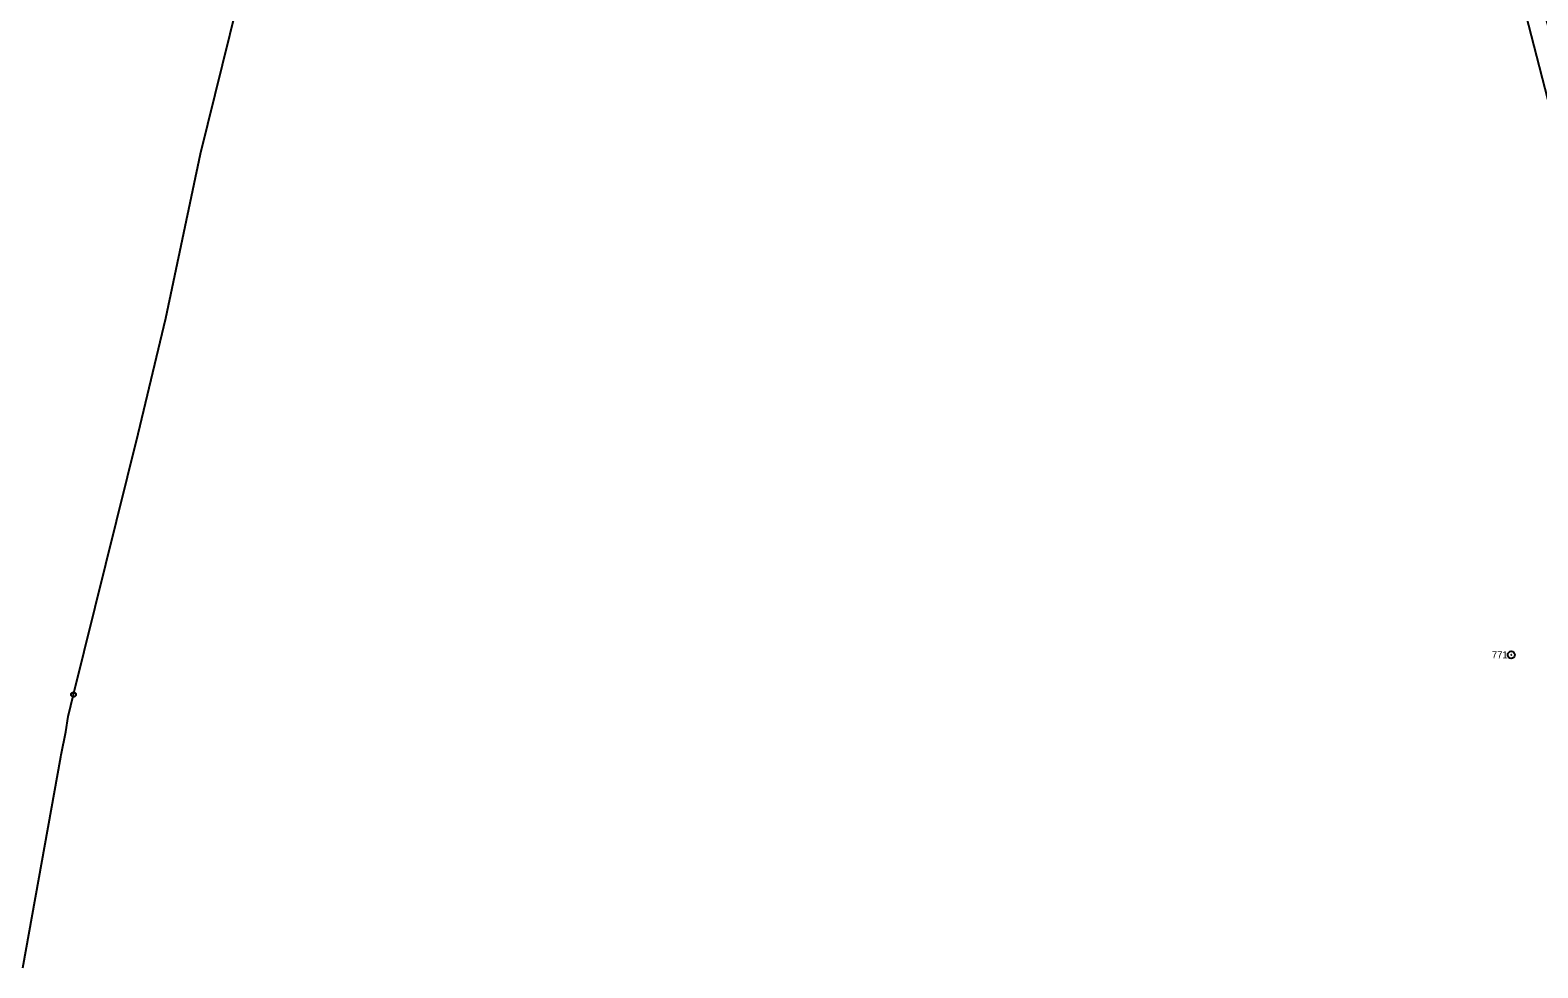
# Model space of a CAD drawing. Extents: x -761891 to -756141, y -1178507 to -1171885.
# Drawn here: x -759475.6 to -759158.1, y -1176112.4 to -1175915.1 of the extents above; entities that cross this region are included whole.
import ezdxf

# ---------------------------------------------------------------- set-up
doc = ezdxf.new("R2010")
doc.units = 0
for name, color, linetype in [('Hranice parcel', 7, 'Continuous'), ('Polygon ku', 7, 'Continuous'), ('Polygon parcely', 7, 'Continuous'), ('Značky bodu BP', 7, 'Continuous')]:
    doc.layers.add(name, color=color, linetype=linetype)

msp = doc.modelspace()

# ---------------------------------------------------------------- linework, layer by layer
at = {"layer": 'Hranice parcel'}
for p, q in [((-759452.83, -1176000.01), (-759447, -1175975.7)), ((-759466.48, -1176054.9), (-759452.83, -1176000.01)), ((-759467.57, -1176059.56), (-759466.48, -1176054.9)), ((-759468.11, -1176062.78), (-759467.57, -1176059.56)), ((-759469.06, -1176067.57), (-759468.11, -1176062.78)), ((-759477.14, -1176112.43), (-759469.14, -1176067.99)), ((-759469.14, -1176067.99), (-759469.06, -1176067.57))]:
    msp.add_line(p, q, dxfattribs=at)
for points in [[(-759447, -1175975.7), (-759439.7, -1175941.1), (-759427.31, -1175890.79), (-759387.4, -1175865.69)], [(-759161.8, -1175907.15), (-759150.26, -1175951.85), (-759134.31, -1176004.35), (-759114.67, -1176072.13)]]:
    msp.add_lwpolyline(points, dxfattribs=at)
at = {"layer": 'Polygon ku'}
msp.add_lwpolyline([(-759477.14, -1176112.43), (-759469.14, -1176067.99), (-759469.06, -1176067.57), (-759468.11, -1176062.78), (-759467.57, -1176059.56), (-759466.48, -1176054.9), (-759452.83, -1176000.01), (-759447, -1175975.7), (-759439.7, -1175941.1), (-759427.31, -1175890.79), (-759387.4, -1175865.69), (-759347.71, -1175859.9), (-759341.91, -1175860.23), (-759323.52, -1175839.9), (-759312.63, -1175848.51), (-759295.49, -1175865.71), (-759291.26, -1175866.18), (-759281.99, -1175867.21), (-759277.8, -1175867.68), (-759246.54, -1175874.04), (-759233.27, -1175879.23), (-759161.8, -1175907.15), (-759150.26, -1175951.85)], dxfattribs=at)
at = {"layer": 'Polygon parcely'}
msp.add_lwpolyline([(-759477.14, -1176112.43), (-759469.14, -1176067.99), (-759469.06, -1176067.57), (-759468.11, -1176062.78), (-759467.57, -1176059.56), (-759466.48, -1176054.9), (-759452.83, -1176000.01), (-759447, -1175975.7), (-759439.7, -1175941.1), (-759427.31, -1175890.79), (-759387.4, -1175865.69), (-759402.42, -1175834.88), (-759396.59, -1175815.47), (-759460.47, -1175775.32), (-759468.84, -1175805.79), (-759483.74, -1175861.06)], dxfattribs=at)
msp.add_lwpolyline([(-759114.67, -1176072.13), (-759110.43, -1176083.95), (-759115.45, -1176062.23), (-759127.93, -1176022.28), (-759148.62, -1175950.85), (-759145.38, -1175949.83), (-759157.44, -1175908.78), (-759155.16, -1175888.25), (-759159.73, -1175883.74), (-759161.8, -1175907.15), (-759150.26, -1175951.85), (-759134.31, -1176004.35)], close=True, dxfattribs=at)
at = {"layer": 'Značky bodu BP'}
for centre, radius in [((-759163.67, -1176046.55), 0.75), ((-759163.67, -1176046.55), 0.03), ((-759466.48, -1176054.9), 0.5), ((-759466.48, -1176054.9), 0.0303)]:
    msp.add_circle(centre, radius, dxfattribs=at)

# ---------------------------------------------------------------- texts
msp.add_text('771', height=1.5, dxfattribs=at).set_placement((-759167.77, -1176047.3))

doc.saveas('drawing.dxf')
